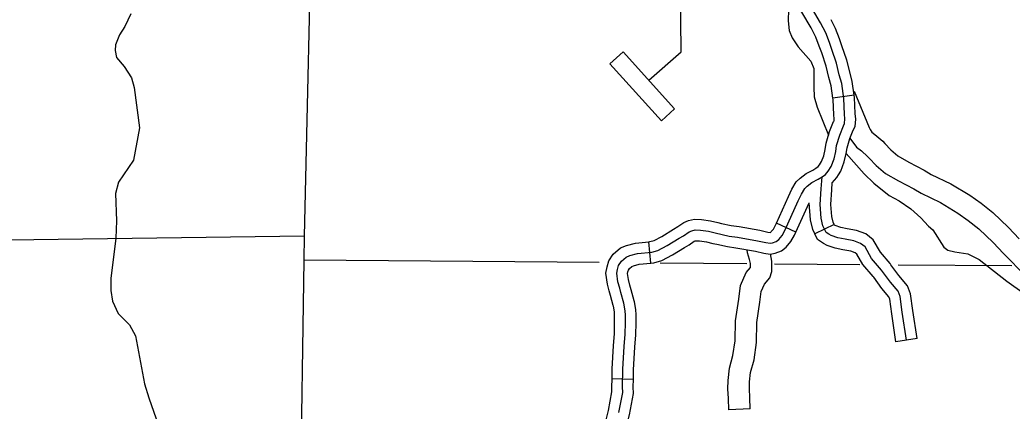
# Model space of a CAD drawing. Extents: x 0 to 3171, y 0 to 2059.
# Drawn here: x 1377.2 to 1493, y 924.5 to 970.2 of the extents above; entities that cross this region are included whole.
import ezdxf

# ---------------------------------------------------------------- set-up
doc = ezdxf.new("R2010")
doc.units = 0
for name, color, linetype in [('Level 35', 7, 'Continuous'), ('Level 4', 7, 'Continuous'), ('Level 45', 7, 'Continuous'), ('Level 46', 7, 'Continuous'), ('Level 5', 7, 'Continuous'), ('Level 57', 7, 'Continuous')]:
    doc.layers.add(name, color=color, linetype=linetype)

msp = doc.modelspace()

# ---------------------------------------------------------------- linework, layer by layer
at = {"layer": 'Level 35'}
for points in [[(1465.02, 976.24), (1465.87, 974.05), (1466.8, 972.81), (1466.89, 971.46), (1466.84, 970.11), (1466.96, 968.99), (1467.29, 968.14), (1468.01, 967.09), (1469.48, 965.42), (1469.83, 964.54), (1469.85, 962.37), (1469.87, 961.25), (1470.21, 960.05), (1471.55, 956.78)], [(1390.14, 970.93), (1389.44, 969.45), (1388.82, 968.49), (1388.36, 967.34), (1388.3, 966.68), (1388.47, 965.84), (1389.35, 964.79), (1390.2, 963.47), (1390.52, 962.35), (1391.14, 957.62), (1390.44, 953.85), (1388.71, 951.27), (1388.33, 949.95), (1388.47, 946.76), (1388.38, 944.74), (1387.79, 940.03), (1387.81, 938.61), (1388.01, 937.36), (1388.65, 935.95), (1389.99, 934.62), (1390.68, 933.33), (1391.73, 927.73), (1392.22, 926.1), (1394.16, 920.51)], [(1473.62, 954.64), (1475.69, 952.27), (1476.82, 951.15), (1478.64, 949.71), (1479.78, 949.08), (1481.16, 948.17), (1482.32, 947.13), (1483.21, 946.13), (1483.74, 945.71), (1484.99, 943.68), (1485.47, 943.35), (1486.27, 943.14), (1487.81, 942.9), (1489.11, 942.25), (1492.36, 939.7)], [(1492.36, 939.7), (1496.67, 936.65), (1498.08, 935.99), (1499.48, 935.54), (1503.77, 934.63), (1507.54, 933.56), (1508.71, 932.95), (1509.28, 932.19), (1509.83, 931.89), (1510.7, 931.78), (1511.63, 931.86), (1513.73, 931.94)]]:
    msp.add_lwpolyline(points, dxfattribs=at)
at = {"layer": 'Level 4'}
msp.add_lwpolyline([(1407.77, 762.76), (1407.82, 766.4), (1407.85, 768.98), (1409.03, 855.2), (1409.06, 857.13), (1410.35, 942.16), (1410.4, 944.98), (1412.35, 1029.76), (1412.43, 1033.12), (1412.42, 1034.99)], dxfattribs=at)
at = {"layer": 'Level 45'}
for p, q in [((1474.54, 961.46), (1472.07, 961.11)), ((1467.74, 945.44), (1465.46, 946.47)), ((1472.21, 946.32), (1469.96, 945.23)), ((1450.83, 941.83), (1450.58, 944.32)), ((1481.89, 933.02), (1479.42, 932.64)), ((1448.79, 928.23), (1446.29, 928.3))]:
    msp.add_line(p, q, dxfattribs=at)
for points in [[(1469.63, 969.07), (1469.51, 969.3), (1467.47, 972.83), (1466.87, 974.25), (1466.62, 975.36), (1466.47, 976.06)], [(1447.09, 924.35), (1447.53, 926.7), (1447.51, 927.35), (1447.56, 929.42), (1447.69, 932.07), (1447.81, 933.52), (1447.84, 934.84), (1447.84, 935.75), (1447.83, 936.25), (1447.65, 937.15), (1447.33, 938.38), (1447.18, 938.9), (1446.98, 939.63), (1446.83, 940.63), (1446.91, 941.09), (1447.05, 941.54), (1447.38, 942.03), (1447.94, 942.51), (1448.38, 942.7), (1449.25, 942.93), (1450.93, 943.1), (1451.65, 943.29), (1452.73, 943.86), (1454.11, 944.73), (1454.61, 945.02), (1455.28, 945.47), (1455.6, 945.61), (1456, 945.69), (1456.6, 945.66), (1457.55, 945.54), (1458.34, 945.34), (1459.97, 944.98), (1460.94, 944.85), (1463.28, 944.43), (1464.24, 944.22), (1464.75, 944.15), (1465.02, 944.18), (1465.43, 944.35), (1465.74, 944.59), (1466.14, 945.05), (1466.45, 945.63), (1468.01, 949.08), (1468.39, 949.89), (1468.78, 950.55), (1469.05, 950.81), (1469.59, 951.22), (1470.36, 951.61), (1470.79, 951.9), (1471.2, 952.19), (1471.52, 952.58), (1471.87, 953.12), (1472.19, 954.01), (1472.39, 954.87), (1472.49, 955.56), (1472.85, 956.78), (1473.28, 957.85), (1473.41, 958.13), (1473.46, 958.66), (1473.41, 959.23), (1473.34, 961.04), (1473.09, 962.79), (1472.81, 963.83), (1472.47, 965.2), (1471.94, 966.79), (1471.65, 967.59), (1471.22, 968.74), (1470.6, 969.91), (1468.59, 973.39)], [(1474.54, 961.46), (1474.32, 963.03), (1474.03, 964.15), (1473.67, 965.55), (1473.12, 967.21), (1472.82, 968.03), (1472.37, 969.25), (1471.84, 970.25)], [(1472.07, 961.11), (1471.86, 962.54), (1471.6, 963.52), (1471.27, 964.85), (1470.76, 966.38), (1470.47, 967.15), (1470.08, 968.22), (1469.63, 969.07)], [(1470.61, 953.48), (1470.74, 953.68), (1470.99, 954.36), (1471.16, 955.09), (1471.26, 955.83), (1471.67, 957.2), (1472.14, 958.35), (1472.19, 958.46), (1472.21, 958.66), (1472.16, 959.15), (1472.09, 960.93), (1472.07, 961.11)], [(1472.72, 952.14), (1473, 952.57), (1473.39, 953.65), (1473.62, 954.64), (1473.71, 955.3), (1474.03, 956.37), (1474.43, 957.35), (1474.64, 957.79), (1474.72, 958.65), (1474.66, 959.31), (1474.58, 961.16), (1474.54, 961.46)], [(1465.46, 946.47), (1466.88, 949.6), (1467.28, 950.47), (1467.79, 951.32), (1468.23, 951.75), (1468.93, 952.29), (1469.73, 952.68), (1470.07, 952.92), (1470.34, 953.11), (1470.51, 953.32), (1470.61, 953.48)], [(1480.66, 932.83), (1480.16, 936.09), (1479.91, 937.91), (1479.66, 938.53), (1478.77, 939.6), (1477.75, 941.01), (1476.58, 942.37), (1475.81, 943.71), (1475.28, 944.13), (1474.49, 944.41), (1473.48, 944.61), (1472.65, 944.79), (1471.87, 945.05), (1471.58, 945.19), (1471.26, 945.41), (1470.89, 946.18), (1470.69, 947.07), (1470.56, 948.67), (1470.69, 950.48), (1470.79, 951.9)], [(1471.99, 951.19), (1472.53, 951.84), (1472.72, 952.14)], [(1472.21, 946.32), (1472.08, 946.59), (1471.93, 947.26), (1471.82, 948.67), (1471.93, 950.4), (1471.99, 951.19)], [(1467.74, 945.44), (1469.29, 948.87)], [(1469.96, 945.23), (1469.7, 945.76), (1469.45, 946.89), (1469.29, 948.87)], [(1450.58, 944.32), (1450.7, 944.33), (1451.19, 944.46), (1452.1, 944.94), (1453.47, 945.8), (1453.95, 946.08), (1454.67, 946.56), (1455.22, 946.81), (1455.91, 946.94), (1456.71, 946.91), (1457.78, 946.77), (1458.63, 946.56), (1459.06, 946.46)], [(1459.06, 946.46), (1460.19, 946.21), (1461.14, 946.08), (1463.53, 945.66), (1464.47, 945.45), (1464.73, 945.41), (1464.8, 945.44), (1464.87, 945.5), (1465.11, 945.77), (1465.33, 946.18), (1465.46, 946.47)], [(1478.84, 941.63), (1478.74, 941.78), (1477.61, 943.1), (1476.77, 944.54), (1475.9, 945.24), (1474.82, 945.62), (1473.74, 945.84), (1472.99, 946), (1472.34, 946.22), (1472.23, 946.27), (1472.21, 946.32)], [(1458.52, 944.02), (1459.75, 943.75), (1460.75, 943.61), (1463.04, 943.21), (1464.01, 942.99), (1464.74, 942.88), (1465.34, 942.97), (1466.07, 943.25), (1466.61, 943.69), (1467.17, 944.34), (1467.57, 945.07), (1467.74, 945.44)], [(1476.82, 940.17), (1476.77, 940.24), (1475.56, 941.65), (1474.84, 942.88), (1474.67, 943.02), (1474.16, 943.2), (1473.23, 943.39), (1472.32, 943.58), (1471.41, 943.89), (1470.96, 944.1), (1470.28, 944.57), (1469.96, 945.23)], [(1446.45, 936.8), (1446.43, 936.87), (1446.12, 938.05), (1445.97, 938.57), (1445.75, 939.37), (1445.56, 940.65), (1445.7, 941.39), (1445.91, 942.08), (1446.43, 942.86), (1447.27, 943.59), (1447.97, 943.89), (1449.03, 944.16), (1450.58, 944.32)], [(1450.83, 941.83), (1451.15, 941.86), (1452.11, 942.12), (1453.36, 942.78), (1454.76, 943.66), (1455.27, 943.95), (1455.89, 944.37), (1455.99, 944.42), (1456.09, 944.43), (1456.49, 944.42), (1457.31, 944.31), (1458.05, 944.12), (1458.52, 944.02)], [(1448.9, 937.28), (1448.87, 937.43), (1448.53, 938.71), (1448.38, 939.24), (1448.2, 939.89), (1448.09, 940.6), (1448.13, 940.79), (1448.19, 941), (1448.32, 941.19), (1448.61, 941.44), (1448.78, 941.51), (1449.47, 941.69), (1450.83, 941.83)], [(1481.89, 933.02), (1481.4, 936.27), (1481.13, 938.23), (1480.75, 939.18), (1479.75, 940.37), (1478.84, 941.63)], [(1479.42, 932.64), (1478.92, 935.91), (1478.69, 937.59), (1478.57, 937.88), (1477.78, 938.84), (1476.82, 940.17)], [(1446.29, 928.3), (1446.31, 929.46), (1446.44, 932.15), (1446.56, 933.58), (1446.59, 934.85), (1446.59, 935.74), (1446.58, 936.12), (1446.45, 936.8)], [(1448.79, 928.23), (1448.81, 929.37), (1448.94, 931.99), (1449.06, 933.45), (1449.09, 934.83), (1449.09, 935.77), (1449.07, 936.39), (1448.9, 937.28)], [(1445.65, 919.27), (1445.35, 920.34), (1445.25, 921.36), (1445.56, 923.37), (1445.86, 924.62), (1446.28, 926.8), (1446.26, 927.34), (1446.29, 928.3)], [(1448.06, 919.94), (1447.82, 920.8), (1447.77, 921.29), (1448.01, 922.88), (1448.31, 924.08), (1448.79, 926.6), (1448.76, 927.35), (1448.79, 928.23)]]:
    msp.add_lwpolyline(points, dxfattribs=at)
at = {"layer": 'Level 46'}
for points in [[(1474.55, 961.92), (1476.28, 957.68), (1476.39, 957.42), (1476.61, 957.12), (1476.96, 956.86), (1477.88, 956.05), (1478.12, 955.78), (1478.82, 955.05), (1479.64, 954.37), (1480.92, 953.63), (1482.72, 952.67), (1483.54, 952.19), (1485.81, 951.09), (1488.02, 949.75), (1489.35, 948.82), (1490.74, 947.72), (1492.57, 945.99), (1493.79, 944.65)], [(1474.04, 956.4), (1474.81, 955.35), (1475.38, 954.92), (1476.11, 954.28), (1476.29, 954.08), (1477.11, 953.22), (1478.21, 952.3), (1479.71, 951.44), (1481.49, 950.49), (1482.36, 949.98), (1484.62, 948.89), (1486.65, 947.65), (1487.86, 946.81), (1489.1, 945.83), (1490.78, 944.24), (1491.97, 942.93), (1494.57, 940.29)], [(1462.4, 924.79), (1459.91, 924.69), (1459.86, 925.99), (1459.81, 927.12), (1459.82, 928.12), (1460, 929.53), (1460.4, 931.02), (1460.66, 932.74), (1460.71, 935.09), (1461.07, 937.6), (1461.26, 939.2), (1461.94, 940.71), (1462.45, 941.31), (1462.45, 941.77), (1462.34, 942.26), (1462.11, 943.02), (1462.05, 943.38)], [(1462.4, 924.79), (1462.35, 926.09), (1462.31, 927.16), (1462.32, 927.94), (1462.46, 929.04), (1462.86, 930.51), (1463.15, 932.54), (1463.2, 934.89), (1463.54, 937.27), (1463.7, 938.52), (1464.07, 939.36), (1464.71, 940.11), (1464.95, 940.83), (1464.95, 942.04), (1464.77, 942.89)]]:
    msp.add_lwpolyline(points, dxfattribs=at)
at = {"layer": 'Level 5'}
for points in [[(1410.4, 944.98), (1370.15, 944.44)], [(1444.79, 941.88), (1410.35, 942.16)], [(1462.03, 941.74), (1451.9, 941.82)], [(1475.19, 941.63), (1465.25, 941.71)], [(1492.94, 941.49), (1479.67, 941.6)]]:
    msp.add_lwpolyline(points, dxfattribs=at)
at = {"layer": 'Level 57'}
for p, q in [((1447.59, 966.51), (1446.04, 965.11)), ((1453.58, 959.85), (1447.59, 966.51)), ((1446.04, 965.11), (1452.04, 958.46)), ((1452.04, 958.46), (1453.58, 959.85))]:
    msp.add_line(p, q, dxfattribs=at)
msp.add_lwpolyline([(1450.59, 963.18), (1454.36, 966.5), (1454.28, 973.98)], dxfattribs=at)

doc.saveas('drawing.dxf')
